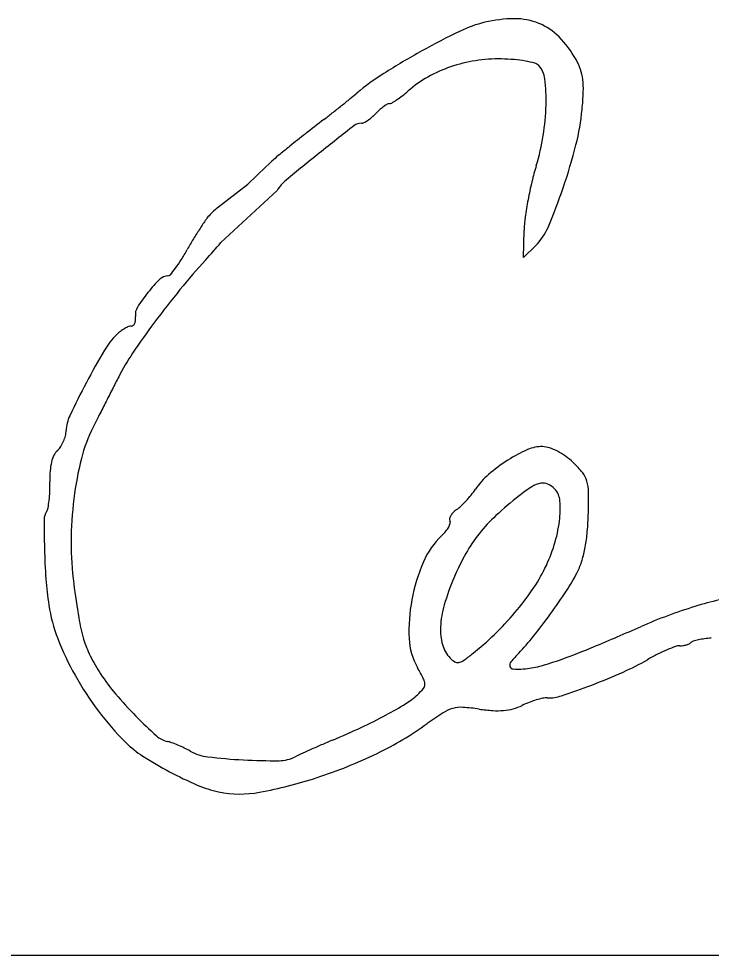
# Model space of a CAD drawing. Extents: x 0 to 69.5, y -4.5 to 22.
# Drawn here: x 27.4644 to 27.7309, y 8.9517 to 9.3117 of the extents above; entities that cross this region are included whole.
import ezdxf

# ---------------------------------------------------------------- set-up
doc = ezdxf.new("R2010")
doc.units = 0
doc.layers.add('SH_Data', color=7, linetype='Continuous')
doc.layers.add('SH_Text', color=7, linetype='Continuous')

msp = doc.modelspace()

# ---------------------------------------------------------------- linework, layer by layer
at = {"layer": 'SH_Data'}
msp.add_line((26.218166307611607, 8.951737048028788), (29.718166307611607, 8.951737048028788), dxfattribs=at)
at = {"layer": 'SH_Text'}
for p, q in [((27.540819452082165, 9.239006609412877), (27.552554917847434, 9.2481631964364)), ((27.563808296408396, 9.245684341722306), (27.54220742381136, 9.225670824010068))]:
    msp.add_line(p, q, dxfattribs=at)
msp.add_lwpolyline([(27.663205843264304, 9.224409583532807), (27.658594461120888, 9.219904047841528), (27.658887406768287, 9.23045493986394)], dxfattribs=at)
for centre, radius, start, end in [((27.654381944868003, 9.265383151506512), 0.0462100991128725, 103.35937321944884, 115.87041290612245), ((27.65552909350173, 9.260552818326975), 0.05117478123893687, 90.3856925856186, 103.35939476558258), ((27.65534951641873, 9.28723112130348), 0.024495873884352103, 67.87696334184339, 90.38572402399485), ((27.655937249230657, 9.288676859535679), 0.02293523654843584, 44.45543202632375, 67.87696833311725), ((27.767938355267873, 9.031215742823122), 0.3064588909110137, 115.8704502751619, 118.96423443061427), ((27.642527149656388, 9.275519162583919), 0.041722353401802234, 29.489655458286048, 44.455547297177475), ((27.7628440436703, 9.04041970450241), 0.29593915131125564, 118.96423774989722, 122.26860014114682), ((27.64872883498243, 9.2403706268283), 0.05587377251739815, 98.81232417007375, 108.94500715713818), ((27.649105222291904, 9.237942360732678), 0.05833103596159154, 89.00143056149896, 98.81226302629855), ((27.648876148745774, 9.22480381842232), 0.0714715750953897, 85.09555751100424, 89.00137639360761), ((27.650707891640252, 9.246151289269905), 0.05004566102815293, 79.99381228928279, 85.09550239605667), ((27.651962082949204, 9.25325937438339), 0.042827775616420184, 75.12012067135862, 79.99388158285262), ((27.65880150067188, 9.284722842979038), 0.023025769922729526, 19.110921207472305, 29.489711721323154), ((27.64780636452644, 9.243057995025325), 0.05303248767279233, 108.94498713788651, 119.35007955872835), ((27.662117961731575, 9.291481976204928), 0.0032789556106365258, 43.19002363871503, 75.12016240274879), ((27.65795776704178, 9.287576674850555), 0.008984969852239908, 6.405270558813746, 43.18993733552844), ((27.662892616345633, 9.286140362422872), 0.018696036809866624, 6.977713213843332, 19.111007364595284), ((27.655684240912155, 9.21013559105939), 0.09522366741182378, 122.2685959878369, 129.96236112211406), ((27.644150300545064, 9.249559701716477), 0.04557333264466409, 119.350079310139, 131.0077272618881), ((27.593801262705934, 9.280374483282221), 0.07354446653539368, 358.5804936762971, 6.4052013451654), ((27.6519703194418, 9.284803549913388), 0.02969983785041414, 357.79932379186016, 6.97778110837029), ((27.224114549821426, 9.7345701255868), 0.5839767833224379, 308.6209630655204, 309.04380543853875), ((27.461929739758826, 9.441351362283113), 0.20644094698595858, 309.04382681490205, 309.9623878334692), ((27.58837519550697, 9.31228412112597), 0.03833276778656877, 303.98754924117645, 307.99417864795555), ((27.57746529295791, 9.326251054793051), 0.0560556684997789, 307.99419727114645, 311.0077815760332), ((27.560983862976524, 9.288299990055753), 0.12075345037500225, 354.56277742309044, 357.7993154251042), ((27.20142022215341, 9.76297821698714), 0.6203368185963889, 308.2022043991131, 308.62092148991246), ((27.616362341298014, 9.262006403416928), 0.019706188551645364, 125.7160745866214, 131.4311749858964), ((27.614497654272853, 9.264599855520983), 0.016511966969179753, 120.09396811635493, 125.71607708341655), ((27.606994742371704, 9.277546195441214), 0.0015486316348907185, 88.18444507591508, 120.09390535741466), ((27.607096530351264, 9.28075734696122), 0.0016641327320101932, 268.18441648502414, 300.58170387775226), ((27.589104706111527, 9.311202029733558), 0.037027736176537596, 300.58171535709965, 303.9875841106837), ((27.58062915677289, 9.280700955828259), 0.08672061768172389, 350.78664618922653, 358.58045004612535), ((27.336848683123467, 9.590892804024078), 0.4013522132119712, 307.6219282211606, 308.20221863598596), ((27.588553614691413, 9.287526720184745), 0.01798562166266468, 304.13317647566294, 310.5603067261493), ((27.585780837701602, 9.290766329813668), 0.02224981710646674, 310.56028028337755, 316.03969191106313), ((27.62069825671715, 9.257093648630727), 0.02625869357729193, 131.43115286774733, 136.03963331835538), ((27.592707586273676, 9.285280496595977), 0.08888635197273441, 345.6687031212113, 354.56272848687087), ((28.43730483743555, 8.163052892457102), 1.4013486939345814, 127.62194736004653, 127.9978073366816), ((28.60025758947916, 7.981088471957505), 1.6360163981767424, 127.97849278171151, 128.57803445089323), ((27.59611169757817, 9.267331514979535), 0.004228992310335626, 88.18436655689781, 127.97851405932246), ((27.596306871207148, 9.273488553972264), 0.0019311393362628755, 268.1843893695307, 297.5374893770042), ((27.590432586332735, 9.284755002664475), 0.014637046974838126, 297.53738611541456, 304.1330590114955), ((27.94970996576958, 8.78719518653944), 0.6093244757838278, 127.99781233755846, 128.69819376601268), ((27.580413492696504, 9.280735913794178), 0.086939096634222, 343.0075084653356, 350.7866615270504), ((27.83898369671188, 8.925413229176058), 0.4322241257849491, 128.6982051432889, 129.46229882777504), ((27.47062159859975, 9.316470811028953), 0.21489359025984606, 341.0696267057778, 345.6687144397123), ((27.5961465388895, 9.22039352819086), 0.05014656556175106, 129.46231276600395, 133.19079312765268), ((28.129331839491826, 8.571471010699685), 0.8808193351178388, 128.57803346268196, 129.6441856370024), ((28.422792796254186, 8.339822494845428), 1.2579335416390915, 133.19083479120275, 133.772729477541), ((27.76170321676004, 9.225336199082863), 0.10262643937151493, 163.0075826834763, 166.62699991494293), ((27.578230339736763, 9.236593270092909), 0.017048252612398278, 129.64421145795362, 147.77433039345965), ((27.80659715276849, 9.214663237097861), 0.14877161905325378, 166.6269730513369, 169.367185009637), ((27.453956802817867, 9.322186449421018), 0.23251130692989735, 337.05403114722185, 341.06959595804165), ((27.79606424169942, 9.216640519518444), 0.13805472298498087, 169.3671267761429, 172.1451484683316), ((27.556823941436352, 9.218848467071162), 0.025738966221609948, 128.44769993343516, 136.7796464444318), ((27.635339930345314, 9.165085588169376), 0.1208088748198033, 144.90427479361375, 146.86213854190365), ((27.550874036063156, 9.224439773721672), 0.017574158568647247, 136.77963403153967, 144.90420818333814), ((27.705262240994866, 9.229167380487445), 0.04639270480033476, 172.14510309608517, 178.40963806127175), ((27.648154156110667, 9.156720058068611), 0.13611202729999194, 146.86214911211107, 148.8624085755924), ((27.647894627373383, 9.240080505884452), 0.02190915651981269, 314.3348187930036, 337.05397044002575), ((27.65121148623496, 9.154873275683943), 0.13968384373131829, 148.86249774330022, 150.8242573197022), ((27.45006219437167, 9.267179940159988), 0.09069372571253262, 327.96954867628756, 330.82433511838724), ((27.35117074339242, 9.38814674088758), 0.2507856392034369, 317.60037896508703, 319.6189716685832), ((27.478510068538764, 9.249742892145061), 0.05733983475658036, 320.5229388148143, 323.7143366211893), ((27.481827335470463, 9.247307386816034), 0.05322450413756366, 323.71434375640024, 327.9695560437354), ((27.744492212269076, 9.028999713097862), 0.2818383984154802, 137.60038749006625, 140.67927744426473), ((27.521699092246, 9.208707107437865), 0.00415808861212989, 88.18440759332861, 134.64388743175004), ((27.521867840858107, 9.214030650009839), 0.0011681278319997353, 268.1844389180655, 320.5228451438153), ((27.561103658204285, 9.168809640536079), 0.06023417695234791, 134.64388356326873, 141.24138840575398), ((27.559633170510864, 9.169990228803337), 0.058348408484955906, 141.24141420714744, 148.08278929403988), ((27.793096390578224, 8.989188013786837), 0.3446662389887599, 140.6792419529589, 143.32687672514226), ((27.514647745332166, 9.198009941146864), 0.0053503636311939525, 148.08278468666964, 187.52776124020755), ((27.764231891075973, 9.010681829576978), 0.30867813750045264, 143.32686722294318, 146.02949844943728), ((27.507053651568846, 9.195546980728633), 0.0022071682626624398, 311.15825769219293, 336.65867156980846), ((27.50558014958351, 9.196182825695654), 0.0038120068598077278, 336.65874930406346, 355.3617772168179), ((27.502631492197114, 9.19642204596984), 0.006770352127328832, 355.36180248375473, 7.527777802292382), ((27.514651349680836, 9.177211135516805), 0.018105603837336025, 127.5464282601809, 133.8725669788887), ((27.513533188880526, 9.17866595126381), 0.01627072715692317, 120.69255075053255, 127.5465196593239), ((27.51201071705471, 9.181230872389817), 0.013287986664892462, 113.51877175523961, 120.69260965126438), ((27.50767268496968, 9.19119873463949), 0.002417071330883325, 88.18432426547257, 113.51880472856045), ((27.5077840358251, 9.19471143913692), 0.0010973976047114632, 268.18444638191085, 311.15835810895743), ((27.521581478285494, 9.170002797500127), 0.028104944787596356, 133.8726174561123, 149.43060565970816), ((27.748649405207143, 9.035878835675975), 0.29182654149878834, 149.43060098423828, 152.223288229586), ((27.58095562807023, 9.134165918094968), 0.087683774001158, 146.02946002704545, 152.92624762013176), ((31.33053803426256, 7.217567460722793), 4.298707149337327, 152.92616205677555, 152.99675045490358), ((27.800695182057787, 9.00846486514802), 0.3506507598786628, 152.22323410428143, 154.55807093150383), ((33.92669450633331, 5.894564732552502), 7.212530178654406, 152.9966834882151, 153.0445827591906), ((33.675407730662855, 6.022358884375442), 6.930614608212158, 153.04460737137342, 153.0927358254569), ((27.496782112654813, 9.153046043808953), 0.014099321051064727, 154.55807084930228, 178.55552404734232), ((29.923836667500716, 7.926240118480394), 2.7235908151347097, 153.0927828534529, 153.18949812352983), ((27.544985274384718, 9.128431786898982), 0.058220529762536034, 153.1895242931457, 165.87124711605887), ((27.468456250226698, 9.155064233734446), 0.014418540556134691, 336.4278502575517, 345.4159265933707), ((27.47400557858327, 9.153620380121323), 0.00868445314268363, 345.4159837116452, 358.55553338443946), ((27.46866604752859, 9.154972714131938), 0.014189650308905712, 327.38524916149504, 336.42778672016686), ((27.489500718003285, 9.138286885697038), 0.012829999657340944, 153.75373209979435, 166.23141040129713), ((27.483893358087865, 9.141051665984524), 0.006578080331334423, 133.18441802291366, 153.75365751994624), ((27.47407796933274, 9.151509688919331), 0.007764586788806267, 313.1844307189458, 327.38520780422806), ((27.6845142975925, 9.091720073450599), 0.05956998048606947, 114.05239057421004, 122.4159224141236), ((27.66553638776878, 9.134240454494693), 0.013006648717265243, 88.1843972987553, 114.0523495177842), ((27.665639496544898, 9.137493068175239), 0.00975240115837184, 71.99509628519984, 88.18442456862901), ((27.662396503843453, 9.127515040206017), 0.020244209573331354, 62.61988923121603, 71.99512125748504), ((27.660416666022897, 9.123692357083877), 0.024549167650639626, 54.039096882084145, 62.61982640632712), ((27.49657409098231, 9.1365535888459), 0.02011264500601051, 166.23135248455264, 176.04264247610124), ((27.6116975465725, 9.111639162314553), 0.1270138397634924, 165.87121871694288, 172.9486637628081), ((27.68595790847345, 9.089446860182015), 0.06226284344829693, 122.41599976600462, 130.8703948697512), ((27.657988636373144, 9.120345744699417), 0.02868379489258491, 46.403609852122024, 54.03899863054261), ((27.64919641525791, 9.111111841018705), 0.04143401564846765, 38.97151306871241, 46.40360708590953), ((27.523679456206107, 9.134678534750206), 0.047282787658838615, 176.0427233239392, 181.22252555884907), ((27.67442905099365, 9.131524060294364), 0.008978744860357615, 15.856888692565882, 38.97152554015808), ((27.41512953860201, 9.132362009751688), 0.061291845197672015, 357.7804851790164, 1.2225567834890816), ((27.66456712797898, 9.114166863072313), 0.029572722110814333, 130.87041027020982, 145.62428483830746), ((27.66707365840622, 9.123597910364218), 0.009729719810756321, 100.77294832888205, 122.54720076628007), ((27.666125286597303, 9.128582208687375), 0.004655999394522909, 65.86910273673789, 100.77289080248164), ((27.66776440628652, 9.129631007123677), 0.01590703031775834, 0.32444985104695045, 15.85688745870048), ((27.42808737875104, 9.13185987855), 0.0483242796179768, 353.6667674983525, 357.78039183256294), ((27.612322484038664, 9.149907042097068), 0.0337270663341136, 320.903722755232, 325.6242273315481), ((27.69561881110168, 9.078872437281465), 0.06278811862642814, 122.54724498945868, 128.03879636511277), ((27.66464265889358, 9.125272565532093), 0.008282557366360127, 43.184380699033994, 65.86903720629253), ((27.665309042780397, 9.125898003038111), 0.0073686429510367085, 4.090745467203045, 43.184362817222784), ((27.443411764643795, 9.1283605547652), 0.24026326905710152, 358.184398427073, 0.32444818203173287), ((27.433478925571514, 9.13126150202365), 0.042899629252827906, 349.79368410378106, 353.6667392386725), ((27.62569374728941, 9.109907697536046), 0.1411167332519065, 172.94857650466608, 179.7418657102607), ((27.605253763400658, 9.155327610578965), 0.04262322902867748, 313.4169862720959, 317.1931239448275), ((27.602409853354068, 9.15796181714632), 0.04649967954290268, 317.1930489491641, 320.9036577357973), ((27.743784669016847, 9.017308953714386), 0.140954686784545, 128.0388046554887, 132.79229750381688), ((27.632687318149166, 9.123564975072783), 0.04007368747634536, 352.92892142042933, 4.090702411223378), ((27.479842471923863, 9.119156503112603), 0.005638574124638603, 146.46690108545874, 179.8167407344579), ((27.472057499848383, 9.12431573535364), 0.003700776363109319, 326.46687944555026, 349.79361023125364), ((27.638257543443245, 9.115310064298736), 0.00939869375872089, 124.64804516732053, 134.96919924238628), ((27.625088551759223, 9.134365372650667), 0.013764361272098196, 304.64810777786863, 313.416956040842), ((27.882383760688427, 9.117869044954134), 0.4081819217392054, 179.81674993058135, 181.37494194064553), ((27.631395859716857, 9.119362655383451), 0.0012016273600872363, 166.92425548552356, 209.90192792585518), ((27.634046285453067, 9.118747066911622), 0.003922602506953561, 149.1066776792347, 166.92428745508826), ((27.62928992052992, 9.118151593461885), 0.0012277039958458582, 343.67377861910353, 29.901882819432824), ((27.635980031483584, 9.11759003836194), 0.006176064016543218, 134.9692787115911, 149.10658610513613), ((27.69031513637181, 9.075066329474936), 0.06224696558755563, 132.7922724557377, 141.54899176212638), ((27.619878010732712, 9.125153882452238), 0.05298116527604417, 342.81088880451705, 352.9289326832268), ((27.571093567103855, 9.124313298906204), 0.11251733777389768, 354.62060370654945, 358.1843431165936), ((27.620280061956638, 9.121600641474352), 0.01092808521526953, 320.8255624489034, 331.2962940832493), ((27.623460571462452, 9.119859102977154), 0.007301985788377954, 331.29624602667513, 343.6738370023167), ((27.64816191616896, 9.090783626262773), 0.030572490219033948, 133.184437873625, 156.58488178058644), ((27.615852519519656, 9.125208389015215), 0.01663938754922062, 313.18439671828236, 320.8255087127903), ((27.68582043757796, 9.078635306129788), 0.05650763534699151, 141.54899375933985, 150.8212639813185), ((27.625799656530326, 9.119161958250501), 0.0575692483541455, 348.7364152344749, 354.62054447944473), ((27.713494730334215, 9.11381563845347), 0.23924425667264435, 181.37500090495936, 184.1789164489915), ((27.604275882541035, 9.110004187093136), 0.11969865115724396, 179.7418633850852, 187.4276161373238), ((27.611973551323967, 9.12759898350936), 0.06125516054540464, 333.7361689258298, 342.81097084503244), ((27.64005692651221, 9.116322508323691), 0.043031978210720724, 341.86708954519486, 348.7363999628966), ((27.722704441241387, 9.05803932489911), 0.09875244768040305, 150.82117844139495, 156.9256310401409), ((27.682114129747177, 9.076080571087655), 0.06757157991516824, 156.58489516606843, 169.51930365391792), ((27.65210768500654, 9.11237604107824), 0.030351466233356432, 332.94333225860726, 341.8671064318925), ((27.607598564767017, 9.129757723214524), 0.06613375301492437, 325.37315545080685, 333.73622953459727), ((27.617576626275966, 9.130013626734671), 0.06912618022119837, 326.45980004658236, 332.9432646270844), ((27.606916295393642, 9.106028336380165), 0.13238170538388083, 184.17887331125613, 188.5458873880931), ((27.874141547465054, 9.145186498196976), 0.39184800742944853, 187.42770388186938, 189.36608847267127), ((27.718729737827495, 9.059732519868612), 0.09443212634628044, 156.92559835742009, 163.60210508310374), ((27.571679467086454, 9.154561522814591), 0.10978475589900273, 319.6518589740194, 325.37314346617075), ((27.469864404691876, 9.22793161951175), 0.24634591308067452, 323.94180912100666, 326.4597427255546), ((27.761479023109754, 8.967024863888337), 0.1243715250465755, 98.22038537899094, 107.25216807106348), ((27.53542021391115, 9.095284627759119), 0.06008290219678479, 188.54588599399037, 201.27376168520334), ((27.68033833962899, 9.076409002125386), 0.06576567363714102, 169.51924076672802, 182.57289868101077), ((27.662675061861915, 9.076228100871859), 0.0360007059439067, 163.60215172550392, 177.31771911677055), ((27.56360896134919, 9.161417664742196), 0.1203743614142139, 314.15955185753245, 319.6517903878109), ((27.469109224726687, 9.228481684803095), 0.24728018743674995, 321.3990851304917, 323.94176749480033), ((27.78431415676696, 8.893494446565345), 0.20136610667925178, 107.25224456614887, 113.54746701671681), ((27.552424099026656, 9.092122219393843), 0.06578369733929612, 189.36616218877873, 196.62105054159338), ((27.647874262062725, 9.076921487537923), 0.021183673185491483, 177.3176813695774, 195.8014554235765), ((27.17242719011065, 10.297555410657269), 1.3302320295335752, 292.691024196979, 293.5474775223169), ((27.584392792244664, 9.114352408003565), 0.11263662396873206, 201.27376217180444, 209.22574474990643), ((27.527642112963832, 9.084724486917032), 0.03992111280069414, 196.62106927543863, 206.56435245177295), ((27.639476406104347, 9.07457280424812), 0.024862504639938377, 182.57281634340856, 209.55274591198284), ((27.568101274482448, 9.15679167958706), 0.11392605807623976, 308.4357158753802, 314.159519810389), ((27.594201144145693, 9.128618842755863), 0.08721590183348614, 315.86630690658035, 321.39908738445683), ((27.72124468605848, 9.073823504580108), 0.0026267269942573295, 294.07064437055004, 313.18453824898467), ((27.724611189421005, 9.070236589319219), 0.0022925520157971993, 106.83856487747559, 133.184297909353), ((27.73162409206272, 9.047065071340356), 0.026502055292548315, 102.45548771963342, 106.83853876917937), ((27.73243964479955, 9.043372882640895), 0.03028324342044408, 97.84475900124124, 102.45553035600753), ((27.733650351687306, 9.034585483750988), 0.03915365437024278, 94.04179794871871, 97.84474271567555), ((27.639549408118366, 9.07456554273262), 0.012531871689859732, 195.8013666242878, 223.1844344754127), ((27.587047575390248, 9.305937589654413), 0.2554222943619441, 289.7823509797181, 292.6909869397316), ((27.740366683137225, 9.007963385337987), 0.06668349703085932, 113.34945964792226, 116.88364152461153), ((27.738199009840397, 9.012984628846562), 0.061214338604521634, 110.13625602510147, 113.34942197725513), ((27.71864627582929, 9.066310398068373), 0.004416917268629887, 88.18438390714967, 110.13623150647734), ((27.71902508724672, 9.078260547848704), 0.007539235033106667, 268.1843645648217, 277.3937118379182), ((27.71885181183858, 9.079596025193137), 0.008885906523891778, 277.39355979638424, 285.5350721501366), ((27.719157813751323, 9.078495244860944), 0.007743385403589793, 285.5350525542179, 294.070467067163), ((27.555200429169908, 9.098503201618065), 0.07073204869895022, 206.56433556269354, 213.0436781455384), ((27.636398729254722, 9.071608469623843), 0.008210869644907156, 223.18443927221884, 238.8827207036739), ((27.633301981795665, 9.066478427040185), 0.0022186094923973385, 238.88266378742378, 280.4094172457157), ((27.63282347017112, 9.06908323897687), 0.004867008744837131, 280.40937794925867, 304.7574477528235), ((27.598828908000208, 9.118072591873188), 0.0644957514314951, 304.7574516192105, 308.4357539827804), ((27.693199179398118, 9.032570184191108), 0.050718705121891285, 135.86635794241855, 140.98683171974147), ((27.633232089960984, 9.177531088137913), 0.11896263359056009, 285.42220775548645, 289.7823488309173), ((27.654948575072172, 9.155147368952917), 0.10346244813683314, 293.94980412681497, 299.7885847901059), ((27.749379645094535, 8.990185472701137), 0.08661557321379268, 116.88369660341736, 119.788666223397), ((27.523548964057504, 9.00884336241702), 0.10840238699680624, 26.92385307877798, 29.552697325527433), ((27.655274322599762, 9.063295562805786), 0.0019094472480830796, 140.98684280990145, 195.9873956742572), ((27.654735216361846, 9.063141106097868), 0.0013486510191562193, 195.98744381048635, 266.2596337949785), ((27.65662702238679, 9.092078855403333), 0.030348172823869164, 266.25961078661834, 273.62164780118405), ((27.656573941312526, 9.092917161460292), 0.031188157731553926, 273.6216869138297, 285.4221994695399), ((27.5938030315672, 9.119616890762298), 0.12341935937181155, 209.22563429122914, 216.87567448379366), ((27.558958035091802, 9.100947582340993), 0.07521474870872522, 213.0437345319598, 220.40279523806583), ((27.616208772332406, 9.055900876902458), 0.004478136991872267, 0.4071960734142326, 26.9238972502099), ((27.599397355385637, 9.280213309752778), 0.24031063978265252, 290.8394154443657, 293.9496977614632), ((27.60156050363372, 9.06937288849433), 0.02390837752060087, 313.18439068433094, 320.8781558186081), ((27.618108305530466, 9.055914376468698), 0.002578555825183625, 320.87814523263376, 0.40720666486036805), ((27.580461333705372, 9.32996095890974), 0.2935403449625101, 288.4309258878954, 290.8393226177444), ((27.621353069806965, 9.15405521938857), 0.15715107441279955, 220.40280944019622, 224.64381725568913), ((27.598556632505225, 9.0725734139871), 0.02829775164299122, 301.58780391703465, 313.18441733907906), ((27.673173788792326, 9.017681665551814), 0.033599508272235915, 102.21251779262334, 106.62924634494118), ((27.6675627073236, 9.043606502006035), 0.007074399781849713, 88.18431192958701, 102.21248291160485), ((27.66828605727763, 9.066425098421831), 0.015755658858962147, 268.18433910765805, 288.4309396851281), ((27.536497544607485, 9.17349689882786), 0.14677509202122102, 298.16296884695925, 301.5878555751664), ((27.635111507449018, 9.033336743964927), 0.013789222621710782, 105.44218546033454, 122.52495701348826), ((27.634553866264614, 9.035355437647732), 0.01169492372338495, 86.30211442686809, 105.4421812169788), ((27.63043180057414, 8.971577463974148), 0.07560596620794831, 81.48120109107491, 86.30204438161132), ((27.648992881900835, 9.066966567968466), 0.021242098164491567, 285.41785507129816, 295.5288081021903), ((27.673721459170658, 9.015189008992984), 0.03613749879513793, 110.96772737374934, 115.52878590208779), ((27.67461382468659, 9.012860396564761), 0.03863124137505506, 106.62935019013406, 110.9677267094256), ((27.579932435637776, 9.109211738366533), 0.10607979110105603, 216.87566578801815, 225.44540991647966), ((27.64588170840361, 9.178280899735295), 0.19162624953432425, 224.64384471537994, 227.89733886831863), ((27.51395755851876, 9.215598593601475), 0.19453075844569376, 295.0241160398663, 298.16304092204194), ((27.695349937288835, 8.938872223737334), 0.12582588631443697, 122.52496865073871, 125.88638557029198), ((27.65109318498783, 9.109515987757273), 0.06387137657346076, 261.4811454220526, 266.150334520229), ((27.648623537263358, 9.072815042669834), 0.027087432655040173, 266.15037273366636, 275.0141913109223), ((27.649203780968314, 9.06620179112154), 0.020448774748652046, 275.01416734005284, 285.41788749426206), ((27.547462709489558, 9.14327242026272), 0.12646377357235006, 295.68834663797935, 305.88644712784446), ((27.523597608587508, 9.042959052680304), 0.009238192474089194, 227.8973903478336, 257.372447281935), ((27.465342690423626, 9.319739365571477), 0.309459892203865, 292.8072723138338, 295.0240914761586), ((27.534515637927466, 9.063083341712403), 0.04134560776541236, 225.4454841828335, 237.33856810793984), ((27.518517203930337, 9.020281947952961), 0.01400103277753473, 69.967975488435, 77.37236739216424), ((27.506194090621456, 8.986483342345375), 0.04997609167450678, 67.09574283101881, 69.9679444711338), ((27.50416229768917, 8.981674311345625), 0.055196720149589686, 64.26620318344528, 67.09578335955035), ((27.77063363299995, 8.592407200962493), 0.4793434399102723, 113.32474543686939, 113.88784722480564), ((27.79325497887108, 8.53994304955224), 0.5364767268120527, 112.80723576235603, 113.32473036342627), ((27.509560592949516, 8.99287417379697), 0.042763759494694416, 60.83997373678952, 64.26623525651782), ((27.539351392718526, 9.046265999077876), 0.018376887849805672, 240.84001947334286, 263.2075903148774), ((27.591850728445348, 8.987168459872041), 0.04598311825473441, 114.41617327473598, 117.1825083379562), ((27.753733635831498, 8.630566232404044), 0.43760950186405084, 113.88785629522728, 114.41612244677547), ((27.52077646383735, 9.19875124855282), 0.18802720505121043, 288.1124756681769, 295.6883424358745), ((27.590891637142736, 9.151028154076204), 0.14580872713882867, 237.33856971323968, 241.99309716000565), ((27.561969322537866, 9.236161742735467), 0.2096148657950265, 263.2076589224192, 266.9640921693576), ((27.562691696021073, 9.249781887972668), 0.2232541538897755, 266.9640890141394, 270.4907096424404), ((27.564484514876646, 9.040457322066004), 0.013921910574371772, 270.49064791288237, 297.182583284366), ((27.590904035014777, 9.151051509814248), 0.1458351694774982, 241.99310555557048, 246.6526729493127), ((27.52600147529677, 9.182777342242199), 0.17122046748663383, 280.4596616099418, 288.112448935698), ((27.549869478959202, 9.055986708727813), 0.04229217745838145, 246.65275039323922, 258.36411650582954), ((27.549626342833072, 9.054806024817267), 0.04108671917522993, 258.3641244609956, 280.45970940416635)]:
    msp.add_arc(centre, radius, start, end, dxfattribs=at)

doc.saveas('drawing.dxf')
